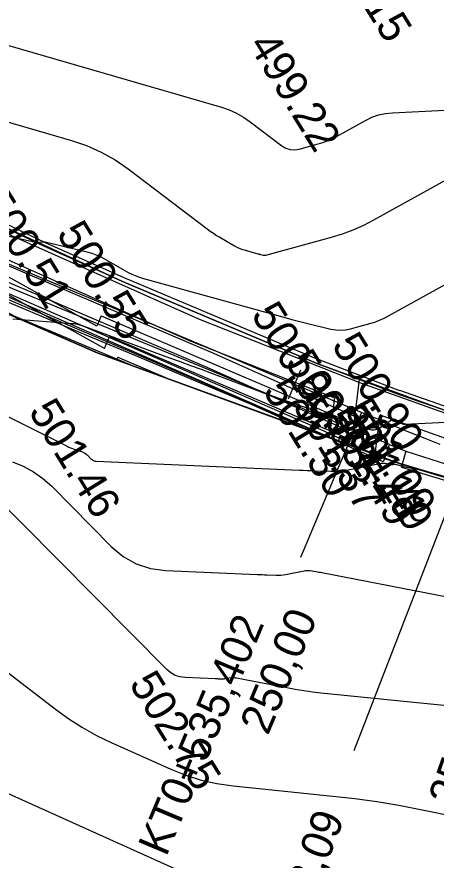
# Model space of a CAD drawing. Extents: x -636600 to -628587, y -1090963 to -1085869.
# Drawn here: x -629750.9 to -629724.3, y -1086024.2 to -1085970.7 of the extents above; entities that cross this region are included whole.
import ezdxf

# ---------------------------------------------------------------- set-up
doc = ezdxf.new("R2010")
doc.units = 0
for name, color, linetype in [('01_OBVOD PÚ', 7, 'Continuous'), ('01_PARCELY_NÁVRH_PC', 7, 'Continuous'), ('07_ELEKTRO', 7, 'Continuous'), ('07_OCH_P A POPISY TI', 7, 'Continuous'), ('07_PLYNOVOD', 7, 'Continuous'), ('07_VODOVOD', 7, 'Continuous'), ('23', 7, 'Continuous'), ('40', 7, 'Continuous'), ('52', 7, 'Continuous'), ('Ex_Major Contours', 7, 'Continuous'), ('Ex_Minor Contours', 7, 'Continuous'), ('HEKTOMETRY20', 7, 'Continuous'), ('HL_BODY', 7, 'Continuous'), ('koty_vše', 7, 'Continuous'), ('POLOMERY', 7, 'Continuous'), ('situace_osa', 7, 'Continuous'), ('situace_těleso', 7, 'Continuous'), ('situace_vozovka', 7, 'Continuous'), ('VRCHOLY', 7, 'Continuous')]:
    doc.layers.add(name, color=color, linetype=linetype)

msp = doc.modelspace()

# ---------------------------------------------------------------- linework, layer by layer
at = {"layer": '01_OBVOD PÚ'}
msp.add_lwpolyline([(-629668.684, -1086014.673), (-629724.193, -1085995.508), (-629731.809, -1085992.713), (-629744.219, -1085987.486), (-629752.867, -1085983.496), (-629762.714, -1085978.859), (-629767.384, -1085975.961), (-629768.643, -1085975.141), (-629775.454, -1085957.097), (-629782.27, -1085959.686), (-629777.457, -1085973.451), (-629771.758, -1085975.807), (-629771.222, -1085975.781), (-629771.042, -1085976.434), (-629767.442, -1085981.557), (-629754.474, -1085990.636), (-629755.916, -1085987.636), (-629745.841, -1085992.014), (-629726.46, -1085999.107), (-629718.608, -1086001.485), (-629708.323, -1086004.604), (-629704.713, -1086006.605), (-629700.71, -1086033.366), (-629688.433, -1086074.68)], dxfattribs=at)
at = {"layer": '01_PARCELY_NÁVRH_PC'}
msp.add_lwpolyline([(-629668.684, -1086014.673), (-629724.193, -1085995.508), (-629731.809, -1085992.713), (-629744.219, -1085987.486), (-629752.867, -1085983.496), (-629762.714, -1085978.859), (-629767.384, -1085975.961), (-629768.643, -1085975.141), (-629775.454, -1085957.097), (-629782.27, -1085959.686), (-629777.457, -1085973.451), (-629771.758, -1085975.807), (-629771.222, -1085975.781), (-629771.042, -1085976.434), (-629767.442, -1085981.557), (-629754.474, -1085990.636), (-629755.916, -1085987.636), (-629745.841, -1085992.014), (-629726.46, -1085999.107), (-629718.608, -1086001.485), (-629708.323, -1086004.604), (-629704.713, -1086006.605), (-629704.524, -1086007.868), (-629665.539, -1086021.812)], dxfattribs=at)
at = {"layer": '07_ELEKTRO'}
for points in [[(-629745.376, -1085991.739), (-629769.857, -1085978.12)], [(-629745.376, -1085991.739), (-629745.05, -1085990.973), (-629730.381, -1085997.25), (-629730.531, -1085997.617)]]:
    msp.add_lwpolyline(points, dxfattribs=at)
at = {"layer": '07_OCH_P A POPISY TI'}
for p, q in [((-629729.581, -1085997.936), (-629741.191, -1085993.712)), ((-629730.756, -1085994.881), (-629731.091, -1085997.387)), ((-629727.873, -1085995.954), (-629728.205, -1085998.437)), ((-629728.977, -1085998.156), (-629732.694, -1085996.804)), ((-629728.205, -1085998.437), (-629731.091, -1085997.387))]:
    msp.add_line(p, q, dxfattribs=at)
for points in [[(-629773.44, -1085971.02), (-629771.812, -1085972.635), (-629769.891, -1085974.853), (-629768.681, -1085976.369), (-629766.21, -1085979.403), (-629761.117, -1085983.726), (-629758.451, -1085985.567), (-629758.215, -1085985.612), (-629752.759, -1085985.93), (-629751.983, -1085986.251), (-629738.454, -1085992.036), (-629729.175, -1085996.188), (-629728.653, -1085997.209), (-629728.977, -1085998.156)], [(-629745.861, -1085990.325), (-629770.637, -1085976.542)], [(-629770.523, -1085977.172), (-629769.754, -1085977.978), (-629739.984, -1085991.242), (-629730.756, -1085994.881)], [(-629750.877, -1085989.823), (-629759.316, -1085985.128)], [(-629732.694, -1085996.804), (-629739.256, -1085993.869), (-629752.757, -1085988.095), (-629753.212, -1085987.907), (-629755.597, -1085987.768)], [(-629744.601, -1085992.471), (-629745.775, -1085992.044), (-629750.877, -1085989.823)], [(-629745.577, -1085989.66), (-629745.861, -1085990.325)], [(-629745.577, -1085989.66), (-629729.083, -1085996.718)], [(-629744.523, -1085992.287), (-629744.601, -1085992.471)], [(-629744.523, -1085992.287), (-629741.191, -1085993.712)], [(-629727.873, -1085995.954), (-629708.919, -1086002.733), (-629676.98, -1086014.217), (-629659.507, -1086020.243), (-629627.422, -1086021.414), (-629606.541, -1086023.383), (-629591.069, -1086021.887), (-629577.808, -1086021.591)], [(-629729.083, -1085996.718), (-629729.581, -1085997.936)]]:
    msp.add_lwpolyline(points, dxfattribs=at)
at = {"layer": '07_PLYNOVOD'}
msp.add_lwpolyline([(-629729.924, -1085997.839), (-629729.736, -1085997.286), (-629729.905, -1085996.956), (-629738.855, -1085992.953), (-629752.37, -1085987.173), (-629752.985, -1085986.919), (-629758.339, -1085986.606), (-629758.833, -1085986.511), (-629761.766, -1085984.598), (-629766.931, -1085980.101), (-629769.46, -1085976.997), (-629770.659, -1085975.493), (-629772.543, -1085973.318), (-629775.186, -1085970.696)], dxfattribs=at)
at = {"layer": '07_VODOVOD'}
msp.add_line((-629729.687, -1085997.926), (-629729.162, -1085993.685), dxfattribs=at)
msp.add_lwpolyline([(-629778.609, -1085970.158), (-629774.481, -1085970.848), (-629768.873, -1085976.728), (-629739.403, -1085989.859), (-629729.114, -1085993.917), (-629708.412, -1086001.321), (-629676.482, -1086012.802), (-629659.229, -1086018.752), (-629627.324, -1086019.917), (-629606.542, -1086021.876), (-629591.158, -1086020.388), (-629577.105, -1086020.075)], dxfattribs=at)
at = {"layer": '23'}
for p, q in [((-629749.112, -1085985.025), (-629752.768, -1085983.275)), ((-629749.22, -1085985.251), (-629752.876, -1085983.501)), ((-629744.117, -1085987.258), (-629749.118, -1085985.023)), ((-629744.219, -1085987.486), (-629749.22, -1085985.251)), ((-629731.814, -1085992.705), (-629744.219, -1085987.486)), ((-629731.717, -1085992.475), (-629744.122, -1085987.255)), ((-629752.624, -1085987.97), (-629731.49, -1085997.176)), ((-629731.41, -1085996.993), (-629752.544, -1085987.786)), ((-629726.606, -1085994.422), (-629731.725, -1085992.471)), ((-629726.695, -1085994.655), (-629731.814, -1085992.705)), ((-629706.389, -1086001.705), (-629726.695, -1085994.655)), ((-629706.307, -1086001.468), (-629726.613, -1085994.419)), ((-629731.49, -1085997.176), (-629729.649, -1085998.046)), ((-629729.567, -1085997.864), (-629731.41, -1085996.993)), ((-629727.583, -1085998.754), (-629729.567, -1085997.864)), ((-629727.583, -1085998.754), (-629727.257, -1085997.836)), ((-629727.665, -1085998.937), (-629729.649, -1085998.046)), ((-629726.231, -1085998.26), (-629726.454, -1085999.079)), ((-629727.583, -1085998.754), (-629727.665, -1085998.937)), ((-629726.454, -1085999.079), (-629727.583, -1085998.754)), ((-629726.454, -1085999.079), (-629726.512, -1085999.27)), ((-629726.512, -1085999.27), (-629708.387, -1086004.787)), ((-629708.329, -1086004.596), (-629726.454, -1085999.079))]:
    msp.add_line(p, q, dxfattribs=at)
at = {"layer": '40'}
for p, q in [((-629727.257, -1085997.836), (-629755.948, -1085985.987)), ((-629727.257, -1085997.836), (-629726.231, -1085998.26)), ((-629726.231, -1085998.26), (-629708.214, -1086004.078))]:
    msp.add_line(p, q, dxfattribs=at)
at = {"layer": '52'}
msp.add_circle((-629729.707, -1085995.658), 0.25, dxfattribs=at)
at = {"layer": 'Ex_Major Contours'}
for points in [[(-629752.21, -1085977.148), (-629747.467, -1085978.523), (-629746.501, -1085978.851), (-629745.576, -1085979.264), (-629744.694, -1085979.76), (-629743.854, -1085980.34), (-629738.839, -1085984.15), (-629738.648, -1085984.291), (-629738.453, -1085984.425), (-629738.254, -1085984.554), (-629738.051, -1085984.676), (-629737.108, -1085985.227), (-629736.963, -1085985.305), (-629736.813, -1085985.374), (-629736.66, -1085985.433), (-629736.502, -1085985.482), (-629735.628, -1085985.724), (-629735.586, -1085985.735), (-629735.544, -1085985.746), (-629735.501, -1085985.757), (-629735.459, -1085985.768), (-629735.289, -1085985.809), (-629735.247, -1085985.817), (-629735.205, -1085985.819), (-629735.162, -1085985.816), (-629735.12, -1085985.807), (-629730.956, -1085984.669), (-629730.256, -1085984.455), (-629729.573, -1085984.201), (-629728.906, -1085983.906), (-629728.255, -1085983.571), (-629722.486, -1085980.378)], [(-629723.822, -1086014.419), (-629731.619, -1086013.625), (-629732.166, -1086013.563), (-629732.712, -1086013.489), (-629733.255, -1086013.403), (-629733.797, -1086013.304), (-629736.979, -1086012.687), (-629737.01, -1086012.681), (-629737.041, -1086012.676), (-629737.072, -1086012.67), (-629737.103, -1086012.665), (-629737.228, -1086012.646), (-629737.259, -1086012.643), (-629737.29, -1086012.642), (-629737.321, -1086012.644), (-629737.352, -1086012.649), (-629737.743, -1086012.726), (-629737.792, -1086012.734), (-629737.84, -1086012.74), (-629737.89, -1086012.742), (-629737.939, -1086012.742), (-629738.137, -1086012.734), (-629738.187, -1086012.732), (-629738.236, -1086012.73), (-629738.286, -1086012.728), (-629738.335, -1086012.726), (-629740.254, -1086012.643), (-629740.578, -1086012.601), (-629740.878, -1086012.502), (-629741.152, -1086012.347), (-629741.402, -1086012.136), (-629752.896, -1086000.545)]]:
    msp.add_lwpolyline(points, dxfattribs=at)
at = {"layer": 'Ex_Minor Contours'}
for points in [[(-629755.921, -1085971.206), (-629737.945, -1085976.418), (-629737.454, -1085976.585), (-629736.983, -1085976.794), (-629736.535, -1085977.047), (-629736.107, -1085977.342), (-629734.108, -1085978.861), (-629733.851, -1085979.017), (-629733.582, -1085979.104), (-629733.299, -1085979.124), (-629733.003, -1085979.075), (-629731.793, -1085978.745), (-629731.494, -1085978.653), (-629731.202, -1085978.545), (-629730.917, -1085978.419), (-629730.639, -1085978.275), (-629728.789, -1085977.251), (-629728.382, -1085977.055), (-629727.96, -1085976.908), (-629727.525, -1085976.81), (-629727.076, -1085976.763), (-629714.179, -1085976.112)], [(-629752.578, -1085984.358), (-629749.759, -1085984.996), (-629749.753, -1085984.998), (-629749.744, -1085985), (-629749.739, -1085985.001), (-629749.26, -1085984.967), (-629749.252, -1085984.966), (-629749.239, -1085984.965), (-629749.234, -1085984.966), (-629749.174, -1085984.96), (-629749.164, -1085984.96), (-629749.154, -1085984.96), (-629749.144, -1085984.961), (-629749.134, -1085984.963), (-629746.491, -1085985.606), (-629746.172, -1085985.696), (-629745.861, -1085985.808), (-629745.559, -1085985.943), (-629745.267, -1085986.1), (-629744.115, -1085986.772), (-629743.822, -1085986.93), (-629743.522, -1085987.069), (-629743.213, -1085987.187), (-629742.895, -1085987.286), (-629733.82, -1085989.797), (-629733.477, -1085989.891), (-629733.133, -1085989.982), (-629732.788, -1085990.07), (-629732.443, -1085990.156), (-629730.994, -1085990.51), (-629730.682, -1085990.566), (-629730.371, -1085990.582), (-629730.06, -1085990.557), (-629729.75, -1085990.493), (-629728.511, -1085990.154), (-629728.205, -1085990.061), (-629727.906, -1085989.949), (-629727.614, -1085989.821), (-629727.329, -1085989.674), (-629713.797, -1085982.184)], [(-629751.196, -1085989.865), (-629750.915, -1085989.886), (-629747.725, -1085990.139), (-629747.675, -1085990.142), (-629747.626, -1085990.145), (-629747.577, -1085990.147), (-629747.527, -1085990.149), (-629747.323, -1085990.154), (-629747.277, -1085990.156), (-629747.231, -1085990.162), (-629747.186, -1085990.17), (-629747.141, -1085990.181), (-629746.963, -1085990.231), (-629746.919, -1085990.244), (-629746.874, -1085990.258), (-629746.83, -1085990.273), (-629746.787, -1085990.288), (-629741.231, -1085992.324), (-629740.566, -1085992.568), (-629739.902, -1085992.814), (-629739.238, -1085993.061), (-629738.575, -1085993.309), (-629735.923, -1085994.306), (-629735.259, -1085994.553), (-629734.593, -1085994.794), (-629733.925, -1085995.031), (-629733.256, -1085995.262), (-629728.574, -1085996.86), (-629728.399, -1085996.9), (-629728.23, -1085996.899), (-629728.065, -1085996.859), (-629727.905, -1085996.778), (-629727.097, -1085996.256), (-629727.03, -1085996.224), (-629726.964, -1085996.215), (-629726.899, -1085996.229), (-629726.835, -1085996.265), (-629726.579, -1085996.457), (-629726.513, -1085996.498), (-629726.443, -1085996.527), (-629726.369, -1085996.542), (-629726.291, -1085996.545), (-629721.976, -1085996.339)], [(-629754.697, -1085994.468), (-629747.737, -1085997.955), (-629747.628, -1085998.007), (-629747.516, -1085998.056), (-629747.403, -1085998.1), (-629747.289, -1085998.141), (-629746.771, -1085998.315), (-629746.686, -1085998.348), (-629746.607, -1085998.391), (-629746.534, -1085998.443), (-629746.466, -1085998.504), (-629746.207, -1085998.765), (-629746.139, -1085998.823), (-629746.064, -1085998.865), (-629745.982, -1085998.892), (-629745.894, -1085998.904), (-629732.99, -1085999.461), (-629732.74, -1085999.472), (-629732.49, -1085999.482), (-629732.241, -1085999.492), (-629731.991, -1085999.501), (-629730.991, -1085999.539), (-629730.742, -1085999.541), (-629730.493, -1085999.529), (-629730.246, -1085999.502), (-629730, -1085999.46), (-629727.872, -1085999.039), (-629727.794, -1085999.027), (-629727.715, -1085999.022), (-629727.636, -1085999.023), (-629727.557, -1085999.032), (-629727.133, -1085999.098), (-629727.107, -1085999.101), (-629727.081, -1085999.103), (-629727.055, -1085999.104), (-629727.029, -1085999.103), (-629726.925, -1085999.098), (-629726.9, -1085999.098), (-629726.874, -1085999.1), (-629726.849, -1085999.104), (-629726.824, -1085999.111), (-629726.588, -1085999.178), (-629726.54, -1085999.192), (-629726.492, -1085999.204), (-629726.444, -1085999.215), (-629726.395, -1085999.226), (-629725.418, -1085999.429), (-629725.239, -1085999.468), (-629725.061, -1085999.51), (-629724.884, -1085999.555), (-629724.708, -1085999.603), (-629708.597, -1086004.153)], [(-629751.218, -1085998.942), (-629750.523, -1085999.219), (-629749.875, -1085999.57), (-629749.273, -1085999.996), (-629748.717, -1086000.496), (-629744.937, -1086004.309), (-629744.182, -1086004.947), (-629743.352, -1086005.416), (-629742.448, -1086005.714), (-629741.468, -1086005.843), (-629735.663, -1086006.094), (-629735.513, -1086006.1), (-629735.363, -1086006.106), (-629735.214, -1086006.112), (-629735.064, -1086006.118), (-629734.465, -1086006.14), (-629734.316, -1086006.142), (-629734.167, -1086006.134), (-629734.019, -1086006.118), (-629733.872, -1086006.093), (-629732.689, -1086005.859), (-629732.596, -1086005.845), (-629732.502, -1086005.839), (-629732.408, -1086005.841), (-629732.314, -1086005.851), (-629731.938, -1086005.909), (-629731.844, -1086005.924), (-629731.75, -1086005.94), (-629731.656, -1086005.957), (-629731.563, -1086005.975), (-629719.903, -1086008.235)], [(-629756.225, -1086008.696), (-629748.474, -1086014.649), (-629747.636, -1086015.255), (-629746.768, -1086015.809), (-629745.868, -1086016.312), (-629744.938, -1086016.763), (-629741.157, -1086018.465), (-629740.201, -1086018.85), (-629739.223, -1086019.156), (-629738.224, -1086019.381), (-629737.203, -1086019.526), (-629730.861, -1086020.171), (-629729.462, -1086020.331), (-629728.069, -1086020.524), (-629726.681, -1086020.752), (-629725.298, -1086021.013), (-629711.126, -1086023.871)], [(-629769.463, -1086013.347), (-629761.036, -1086015.721), (-629761.033, -1086015.721), (-629761.028, -1086015.718), (-629761.026, -1086015.719), (-629761.012, -1086015.729), (-629761.007, -1086015.733), (-629761.001, -1086015.736), (-629739.238, -1086025.529)]]:
    msp.add_lwpolyline(points, dxfattribs=at)
at = {"layer": 'HEKTOMETRY20'}
msp.add_lwpolyline([(-629733.676, -1085994.94), (-629732.901, -1085993.097)], dxfattribs=at)
at = {"layer": 'HL_BODY'}
msp.add_lwpolyline([(-629729.05, -1085995.801), (-629732.927, -1086005.019)], dxfattribs=at)
at = {"layer": 'POLOMERY'}
msp.add_lwpolyline([(-629729.05, -1085995.801), (-629732.927, -1086005.019)], dxfattribs=at)
at = {"layer": 'situace_osa'}
msp.add_lwpolyline([(-629724.048, -1085997.842), (-629724.992, -1085997.466), (-629726.348, -1085996.919), (-629727.7, -1085996.364), (-629728.679, -1085995.957), (-629729.05, -1085995.801), (-629732.182, -1085994.484), (-629733.288, -1085994.018), (-629737.897, -1085992.08), (-629742.506, -1085990.141), (-629746.009, -1085988.668), (-629747.115, -1085988.203), (-629751.51, -1085986.354)], dxfattribs=at)
at = {"layer": 'situace_těleso'}
for points in [[(-629772.412, -1085965.157), (-629768.643, -1085975.141), (-629767.384, -1085975.961), (-629762.714, -1085978.859), (-629752.867, -1085983.496), (-629744.219, -1085987.486), (-629731.809, -1085992.713), (-629724.193, -1085995.508), (-629707.578, -1086001.244)], [(-629743.568, -1085992.846), (-629743.632, -1085992.819), (-629747.135, -1085991.346), (-629748.241, -1085990.881), (-629752.646, -1085989.055), (-629752.861, -1085988.967), (-629757.382, -1085986.821), (-629761.926, -1085984.727), (-629762.448, -1085984.49), (-629762.755, -1085984.357), (-629763.072, -1085984.232), (-629763.392, -1085984.103), (-629763.715, -1085983.971), (-629764.041, -1085983.833), (-629764.369, -1085983.689), (-629764.448, -1085983.653)], [(-629704.534, -1086007.8), (-629704.713, -1086006.605), (-629708.323, -1086004.604), (-629718.608, -1086001.485), (-629726.46, -1085999.107), (-629743.568, -1085992.846)], [(-629704.54, -1086007.76), (-629704.713, -1086006.605), (-629708.323, -1086004.604), (-629718.608, -1086001.485), (-629726.46, -1085999.107), (-629743.243, -1085992.965)]]:
    msp.add_lwpolyline(points, dxfattribs=at)
at = {"layer": 'situace_vozovka'}
for points in [[(-629772.266, -1085965.542), (-629768.643, -1085975.141), (-629762.714, -1085978.859), (-629752.867, -1085983.496), (-629744.219, -1085987.486), (-629731.809, -1085992.713), (-629724.193, -1085995.508), (-629709.969, -1086000.419)], [(-629730.57, -1085997.603), (-629733.054, -1085996.558), (-629734.161, -1085996.092), (-629738.769, -1085994.154), (-629743.378, -1085992.215), (-629746.881, -1085990.742), (-629747.987, -1085990.277), (-629752.383, -1085988.428)], [(-629704.612, -1086007.282), (-629704.713, -1086006.605), (-629708.323, -1086004.604), (-629718.608, -1086001.485), (-629726.46, -1085999.107), (-629730.57, -1085997.603)]]:
    msp.add_lwpolyline(points, dxfattribs=at)
at = {"layer": 'VRCHOLY'}
msp.add_lwpolyline([(-629722.309, -1085998.636), (-629729.521, -1086017.291)], dxfattribs=at)

# ---------------------------------------------------------------- texts
at = {"layer": 'HL_BODY'}
for s, rotation, p in [('KT0+535,402', 67.1879, (-629741.447, -1086024.072)), ('TK0+520,780', 70.5391, (-629723.385, -1086031.306))]:
    msp.add_text(s, height=2, rotation=rotation, dxfattribs=at).set_placement(p)
at = {"layer": 'koty_vše'}
for s, p in [('499.15', (-629731.727, -1085965.505)), ('499.22', (-629736.265, -1085972.45)), ('500.51', (-629753.33, -1085982.404)), ('500.55', (-629748.453, -1085984.438)), ('500.80', (-629736.094, -1085989.583)), ('500.90', (-629730.979, -1085991.527)), ('500.83', (-629733.941, -1085992.61)), ('501.30', (-629735.346, -1085994.427)), ('501.37', (-629733.458, -1085995.372)), ('501.46', (-629750.23, -1085995.736)), ('501.11', (-629730.726, -1085996.027)), ('501.09', (-629730.171, -1085995.687)), ('501.49', (-629731.478, -1085996.255)), ('501.49', (-629730.349, -1085996.58)), ('502.75', (-629743.847, -1086013.031))]:
    msp.add_text(s, height=2, rotation=301.7087, dxfattribs=at).set_placement(p)
at = {"layer": 'POLOMERY'}
for rotation, p in [(67.1879, (-629734.988, -1086016.367)), (70.5391, (-629722.967, -1086020.951))]:
    msp.add_text('250,00', height=2, rotation=rotation, dxfattribs=at).set_placement(p)
at = {"layer": 'VRCHOLY'}
msp.add_text('V0+528,09', height=2, rotation=68.8635, dxfattribs=at).set_placement((-629734.794, -1086033.705))

doc.saveas('drawing.dxf')
